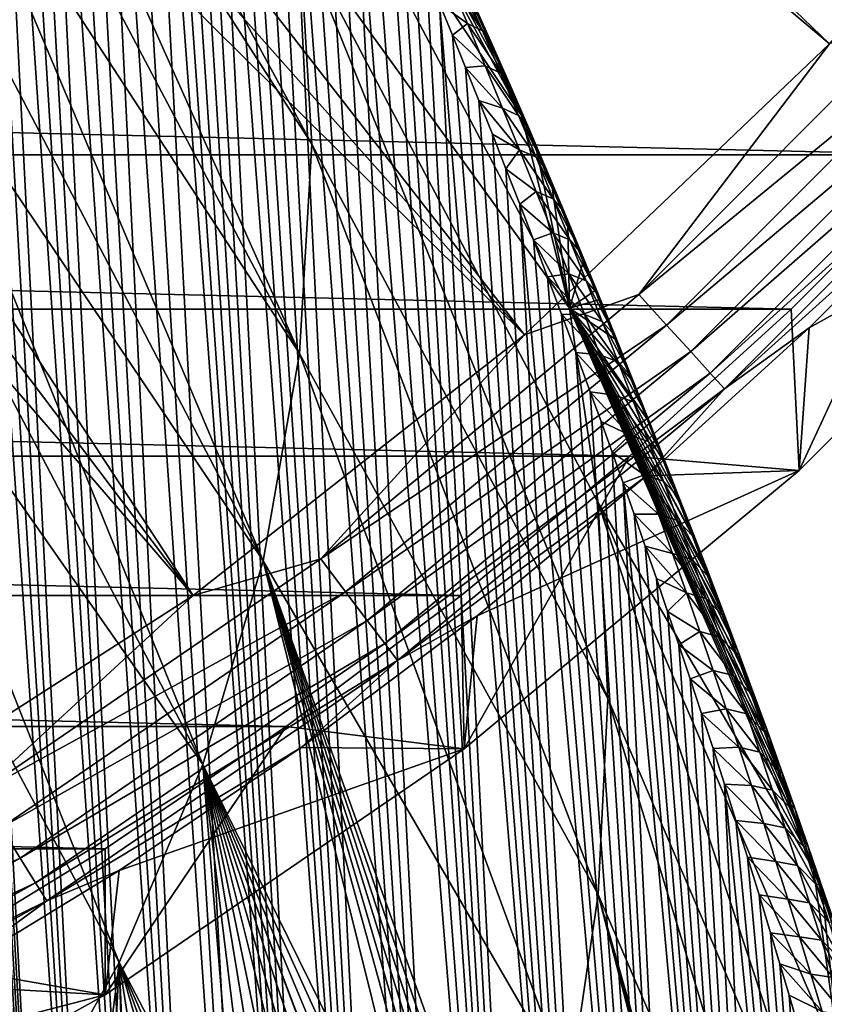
# Model space of a CAD drawing. Header units: metres. Extents: x -109 to 109, y -315 to 32.
# Tile 346 of 384: x 93.02 to 98.57, y -27.7 to -20.91. Entities that reach past the tile are written whole.
import ezdxf

# ---------------------------------------------------------------- set-up
doc = ezdxf.new("R2010")
doc.units = ezdxf.units.M
doc.layers.add('solid_K244242000C74_AAA', color=7, linetype='CONTINUOUS')

msp = doc.modelspace()

# ---------------------------------------------------------------- linework, layer by layer
at = {"layer": 'solid_K244242000C74_AAA'}
for points in [[(98.604385, -21.076456, -78.325066), (88.627914, -11.488209, -73.288864), (87.988174, -12.127951, -73.288864)], [(98.604385, -21.076456, -78.325066), (100.507744, -18.879858, -78.325066), (88.627914, -11.488209, -73.288864)], [(96.500847, -23.082178, -78.325066), (87.988174, -12.127951, -73.288864), (87.314735, -12.73212, -73.288864)], [(96.500847, -23.082178, -78.325066), (98.604385, -21.076456, -78.325066), (87.988174, -12.127951, -73.288864)], [(96.500847, -23.082178, -78.325066), (87.314735, -12.73212, -73.288864), (86.609573, -13.298944, -73.288864)], [(94.216187, -24.878862, -78.325066), (86.609573, -13.298944, -73.288864), (85.874756, -13.826761, -73.288864)], [(94.216187, -24.878862, -78.325066), (96.500847, -23.082178, -78.325066), (86.609573, -13.298944, -73.288864)], [(94.216187, -24.878862, -78.325066), (85.874756, -13.826761, -73.288864), (85.112442, -14.314021, -73.288864)], [(93.325127, -33.22559, 67.405785), (92.117516, -14.036415, 39.695213), (92.058304, -14.001387, 39.905472)], [(93.01638, -32.620876, 67.739128), (93.325127, -33.22559, 67.405785), (92.058304, -14.001387, 39.905472)], [(93.325127, -33.22559, 67.405785), (92.177856, -14.077611, 39.497437), (92.117516, -14.036415, 39.695213)], [(93.325127, -33.22559, 67.405785), (92.239044, -14.124324, 39.312096), (92.177856, -14.077611, 39.497437)], [(93.325127, -33.22559, 67.405785), (92.300804, -14.175973, 39.139107), (92.239044, -14.124324, 39.312096)], [(93.660774, -33.801617, 67.056396), (92.42556, -14.293496, 38.829895), (92.300804, -14.175973, 39.139107)], [(93.325127, -33.22559, 67.405785), (93.660774, -33.801617, 67.056396), (92.300804, -14.175973, 39.139107)], [(91.771072, -26.450243, -78.325066), (94.216187, -24.878862, -78.325066), (85.112442, -14.314021, -73.288864)], [(93.660774, -33.801617, 67.056396), (92.549782, -14.425728, 38.569031), (92.42556, -14.293496, 38.829895)], [(93.660774, -33.801617, 67.056396), (92.673019, -14.569743, 38.350471), (92.549782, -14.425728, 38.569031)], [(94.02282, -34.348446, 66.691376), (92.795914, -14.724871, 38.168354), (92.673019, -14.569743, 38.350471)], [(93.660774, -33.801617, 67.056396), (94.02282, -34.348446, 66.691376), (92.673019, -14.569743, 38.350471)], [(94.02282, -34.348446, 66.691376), (92.919746, -14.891671, 38.01746), (92.795914, -14.724871, 38.168354)], [(94.02282, -34.348446, 66.691376), (93.046471, -15.072104, 37.893501), (92.919746, -14.891671, 38.01746)], [(94.411041, -34.86599, 66.31105), (93.178825, -15.270005, 37.793755), (93.046471, -15.072104, 37.893501)], [(94.02282, -34.348446, 66.691376), (94.411041, -34.86599, 66.31105), (93.046471, -15.072104, 37.893501)], [(94.411041, -34.86599, 66.31105), (93.31913, -15.489713, 37.7188), (93.178825, -15.270005, 37.793755)], [(94.411041, -34.86599, 66.31105), (93.469559, -15.735592, 37.670464), (93.31913, -15.489713, 37.7188)], [(94.825348, -35.35392, 65.915398), (93.632057, -16.011841, 37.651733), (93.469559, -15.735592, 37.670464)], [(94.411041, -34.86599, 66.31105), (94.825348, -35.35392, 65.915398), (93.469559, -15.735592, 37.670464)], [(94.825348, -35.35392, 65.915398), (93.806908, -16.320959, 37.66803), (93.632057, -16.011841, 37.651733)], [(95.265419, -35.811623, 65.504822), (93.898552, -16.487659, 37.690746), (93.806908, -16.320959, 37.66803)], [(94.825348, -35.35392, 65.915398), (95.265419, -35.811623, 65.504822), (93.806908, -16.320959, 37.66803)], [(95.265419, -35.811623, 65.504822), (93.993019, -16.662415, 37.723373), (93.898552, -16.487659, 37.690746)], [(95.265419, -35.811623, 65.504822), (94.090126, -16.8452, 37.766541), (93.993019, -16.662415, 37.723373)], [(95.265419, -35.811623, 65.504822), (94.189651, -17.035988, 37.820904), (94.090126, -16.8452, 37.766541)], [(95.265419, -35.811623, 65.504822), (94.291725, -17.234751, 37.886242), (94.189651, -17.035988, 37.820904)], [(95.731522, -36.238693, 65.078896), (94.396126, -17.441568, 37.963337), (94.291725, -17.234751, 37.886242)], [(95.265419, -35.811623, 65.504822), (95.731522, -36.238693, 65.078896), (94.291725, -17.234751, 37.886242)], [(95.034042, -21.766628, 31.085966), (92.626282, -18.018406, 25.73295), (92.600914, -17.277723, 26.251581)], [(94.950119, -20.323469, 32.096478), (95.034042, -21.766628, 31.085966), (92.600914, -17.277723, 26.251581)], [(95.731522, -36.238693, 65.078896), (94.502861, -17.656355, 38.052158), (94.396126, -17.441568, 37.963337)], [(96.481537, -21.571125, 39.348713), (94.699112, -18.893377, 33.097839), (94.283287, -17.489307, 34.080978)], [(96.379402, -21.335266, 39.179691), (96.481537, -21.571125, 39.348713), (94.283287, -17.489307, 34.080978)], [(96.278328, -21.104137, 39.018078), (96.379402, -21.335266, 39.179691), (94.283287, -17.489307, 34.080978)], [(96.177391, -20.875595, 38.862282), (96.278328, -21.104137, 39.018078), (94.283287, -17.489307, 34.080978)], [(95.731522, -36.238693, 65.078896), (94.611916, -17.879232, 38.153008), (94.502861, -17.656355, 38.052158)], [(95.731522, -36.238693, 65.078896), (94.723213, -18.110397, 38.266514), (94.611916, -17.879232, 38.153008)], [(94.950119, -23.209787, 30.075455), (92.600914, -18.759089, 25.214319), (92.626282, -18.018406, 25.73295)], [(94.950119, -23.209787, 30.075455), (92.626282, -18.018406, 25.73295), (95.034042, -21.766628, 31.085966)], [(95.731522, -36.238693, 65.078896), (94.836784, -18.349712, 38.392433), (94.723213, -18.110397, 38.266514)], [(96.223351, -36.634186, 64.63797), (94.952591, -18.597563, 38.531555), (94.836784, -18.349712, 38.392433)], [(95.731522, -36.238693, 65.078896), (96.223351, -36.634186, 64.63797), (94.836784, -18.349712, 38.392433)], [(96.223351, -36.634186, 64.63797), (95.070618, -18.854013, 38.684086), (94.952591, -18.597563, 38.531555)], [(94.950119, -23.209787, 30.075455), (92.524887, -19.49744, 24.697321), (92.600914, -18.759089, 25.214319)], [(96.223351, -36.634186, 64.63797), (95.190895, -19.119099, 38.850109), (95.070618, -18.854013, 38.684086)], [(96.81205, -22.898851, 38.430237), (94.950119, -20.323469, 32.096478), (94.699112, -18.893377, 33.097839)], [(96.81205, -22.898851, 38.430237), (94.699112, -18.893377, 33.097839), (96.481537, -21.571125, 39.348713)], [(96.223351, -36.634186, 64.63797), (95.313393, -19.393366, 39.030594), (95.190895, -19.119099, 38.850109)], [(96.74115, -36.997284, 64.181648), (95.438133, -19.676596, 39.225231), (95.313393, -19.393366, 39.030594)], [(96.223351, -36.634186, 64.63797), (96.74115, -36.997284, 64.181648), (95.313393, -19.393366, 39.030594)], [(94.699112, -24.639879, 29.074095), (92.398438, -20.231138, 24.183578), (92.524887, -19.49744, 24.697321)], [(94.950119, -23.209787, 30.075455), (94.699112, -24.639879, 29.074095), (92.524887, -19.49744, 24.697321)], [(96.74115, -36.997284, 64.181648), (95.565109, -19.969261, 39.434845), (95.438133, -19.676596, 39.225231)], [(96.74115, -36.997284, 64.181648), (95.651001, -20.169861, 39.583336), (95.565109, -19.969261, 39.434845)], [(96.74115, -36.997284, 64.181648), (95.737885, -20.374638, 39.738491), (95.651001, -20.169861, 39.583336)], [(94.699112, -24.639879, 29.074095), (92.221962, -20.957876, 23.674713), (92.398438, -20.231138, 24.183578)], [(97.075981, -25.589798, 36.546017), (95.034042, -21.766628, 31.085966), (94.950119, -20.323469, 32.096478)], [(97.009895, -24.239988, 37.491165), (97.075981, -25.589798, 36.546017), (94.950119, -20.323469, 32.096478)], [(97.009895, -24.239988, 37.491165), (94.950119, -20.323469, 32.096478), (96.81205, -22.898851, 38.430237)], [(96.74115, -36.997284, 64.181648), (95.82576, -20.583799, 39.900677), (95.737885, -20.374638, 39.738491)], [(96.74115, -36.997284, 64.181648), (95.914619, -20.797607, 40.070328), (95.82576, -20.583799, 39.900677)], [(95.981979, -20.639368, 39.620396), (95.914619, -20.797607, 40.070328), (96.107574, -20.935184, 39.856693)], [(95.981979, -20.639368, 39.620396), (96.211624, -20.985489, 39.535755), (96.082588, -20.689138, 39.299694)], [(95.981979, -20.639368, 39.620396), (96.107574, -20.935184, 39.856693), (96.211624, -20.985489, 39.535755)], [(96.269455, -21.059149, 39.208046), (96.082588, -20.689138, 39.299694), (96.211624, -20.985489, 39.535755)], [(96.134903, -20.757761, 38.969246), (96.082588, -20.689138, 39.299694), (96.269455, -21.059149, 39.208046)], [(52.58112, -20.725933, -83.82), (100.418877, -20.725933, -83.82), (99.405746, -21.840445, -83.82)], [(52.58112, -20.725933, -83.82), (99.405746, -21.840445, -83.82), (53.594254, -21.840445, -83.82)], [(96.134903, -20.757761, 38.969246), (96.269455, -21.059149, 39.208046), (96.177391, -20.875595, 38.862282)], [(97.284836, -37.326797, 63.709835), (96.004456, -21.016127, 40.247574), (95.914619, -20.797607, 40.070328)], [(96.107574, -20.935184, 39.856693), (95.914619, -20.797607, 40.070328), (96.004456, -21.016127, 40.247574)], [(96.74115, -36.997284, 64.181648), (97.284836, -37.326797, 63.709835), (95.914619, -20.797607, 40.070328)], [(97.288956, -22.804394, -78.472404), (99.304398, -20.788952, -78.472404), (98.604385, -21.076456, -78.325066)], [(99.515633, -20.981524, -78.672592), (99.304398, -20.788952, -78.472404), (97.288956, -22.804394, -78.472404)], [(96.269455, -21.059149, 39.208046), (96.278328, -21.104137, 39.018078), (96.177391, -20.875595, 38.862282)], [(94.283287, -26.043947, 28.090956), (91.996025, -21.675364, 23.172321), (92.221962, -20.957876, 23.674713)], [(94.699112, -24.639879, 29.074095), (94.283287, -26.043947, 28.090956), (92.221962, -20.957876, 23.674713)], [(96.107574, -20.935184, 39.856693), (96.004456, -21.016127, 40.247574), (96.230347, -21.228456, 40.097752)], [(96.107574, -20.935184, 39.856693), (96.337624, -21.279001, 39.776455), (96.211624, -20.985489, 39.535755)], [(96.107574, -20.935184, 39.856693), (96.230347, -21.228456, 40.097752), (96.337624, -21.279001, 39.776455)], [(97.284836, -37.326797, 63.709835), (96.095284, -21.239128, 40.432037), (96.004456, -21.016127, 40.247574)], [(96.230347, -21.228456, 40.097752), (96.004456, -21.016127, 40.247574), (96.095284, -21.239128, 40.432037)], [(96.400658, -21.357306, 39.451515), (96.211624, -20.985489, 39.535755), (96.337624, -21.279001, 39.776455)], [(96.269455, -21.059149, 39.208046), (96.211624, -20.985489, 39.535755), (96.400658, -21.357306, 39.451515)], [(97.481522, -23.015635, -78.672592), (99.515633, -20.981524, -78.672592), (97.288956, -22.804394, -78.472404)], [(99.697945, -21.14772, -78.919411), (99.515633, -20.981524, -78.672592), (97.481522, -23.015635, -78.672592)], [(96.269455, -21.059149, 39.208046), (96.379402, -21.335266, 39.179691), (96.278328, -21.104137, 39.018078)], [(96.269455, -21.059149, 39.208046), (96.400658, -21.357306, 39.451515), (96.379402, -21.335266, 39.179691)], [(97.288956, -22.804394, -78.472404), (98.604385, -21.076456, -78.325066), (96.500847, -23.082178, -78.325066)], [(97.64772, -23.197945, -78.919411), (99.697945, -21.14772, -78.919411), (97.481522, -23.015635, -78.672592)], [(99.845772, -21.282484, -79.20536), (99.697945, -21.14772, -78.919411), (97.64772, -23.197945, -78.919411)], [(96.230347, -21.228456, 40.097752), (96.095284, -21.239128, 40.432037), (96.350433, -21.519316, 40.343201)], [(97.284836, -37.326797, 63.709835), (96.187088, -21.466879, 40.624191), (96.095284, -21.239128, 40.432037)], [(96.350433, -21.519316, 40.343201), (96.095284, -21.239128, 40.432037), (96.187088, -21.466879, 40.624191)], [(96.230347, -21.228456, 40.097752), (96.460747, -21.569857, 40.02142), (96.337624, -21.279001, 39.776455)], [(96.230347, -21.228456, 40.097752), (96.350433, -21.519316, 40.343201), (96.460747, -21.569857, 40.02142)], [(96.528717, -21.652472, 39.699245), (96.337624, -21.279001, 39.776455), (96.460747, -21.569857, 40.02142)], [(96.400658, -21.357306, 39.451515), (96.337624, -21.279001, 39.776455), (96.528717, -21.652472, 39.699245)], [(97.782486, -23.345774, -79.20536), (99.845772, -21.282484, -79.20536), (97.64772, -23.197945, -78.919411)], [(99.95462, -21.381712, -79.521729), (99.845772, -21.282484, -79.20536), (97.782486, -23.345774, -79.20536)], [(96.400658, -21.357306, 39.451515), (96.481537, -21.571125, 39.348713), (96.379402, -21.335266, 39.179691)], [(96.400658, -21.357306, 39.451515), (96.528717, -21.652472, 39.699245), (96.481537, -21.571125, 39.348713)], [(97.881714, -23.45462, -79.521729), (99.95462, -21.381712, -79.521729), (97.782486, -23.345774, -79.20536)], [(97.881714, -23.45462, -79.521729), (99.534782, -21.963623, -79.857155), (99.95462, -21.381712, -79.521729)], [(97.284836, -37.326797, 63.709835), (96.279839, -21.699675, 40.824558), (96.187088, -21.466879, 40.624191)], [(96.467949, -21.80789, 40.592728), (96.187088, -21.466879, 40.624191), (96.279839, -21.699675, 40.824558)], [(96.350433, -21.519316, 40.343201), (96.187088, -21.466879, 40.624191), (96.467949, -21.80789, 40.592728)], [(96.350433, -21.519316, 40.343201), (96.581139, -21.858204, 40.27034), (96.460747, -21.569857, 40.02142)], [(96.350433, -21.519316, 40.343201), (96.467949, -21.80789, 40.592728), (96.581139, -21.858204, 40.27034)], [(96.653801, -21.944836, 39.950932), (96.460747, -21.569857, 40.02142), (96.581139, -21.858204, 40.27034)], [(96.528717, -21.652472, 39.699245), (96.460747, -21.569857, 40.02142), (96.653801, -21.944836, 39.950932)], [(96.81205, -22.898851, 38.430237), (96.481537, -21.571125, 39.348713), (96.587639, -21.818586, 39.530659)], [(96.528717, -21.652472, 39.699245), (96.587639, -21.818586, 39.530659), (96.481537, -21.571125, 39.348713)], [(94.283287, -26.043947, 28.090956), (91.721329, -22.381344, 22.677988), (91.996025, -21.675364, 23.172321)], [(97.284836, -37.326797, 63.709835), (96.373543, -21.937531, 41.033165), (96.279839, -21.699675, 40.824558)], [(96.467949, -21.80789, 40.592728), (96.279839, -21.699675, 40.824558), (96.373543, -21.937531, 41.033165)], [(96.528717, -21.652472, 39.699245), (96.653801, -21.944836, 39.950932), (96.587639, -21.818586, 39.530659)], [(97.009895, -26.939579, 35.600891), (94.950119, -23.209787, 30.075455), (95.034042, -21.766628, 31.085966)], [(97.009895, -26.939579, 35.600891), (95.034042, -21.766628, 31.085966), (97.075981, -25.589798, 36.546017)], [(53.594254, -21.840445, -83.82), (99.405746, -21.840445, -83.82), (98.340302, -22.90588, -83.82)], [(53.594254, -21.840445, -83.82), (98.340302, -22.90588, -83.82), (54.659698, -22.90588, -83.82)], [(96.467949, -21.80789, 40.592728), (96.373543, -21.937531, 41.033165), (96.583015, -22.094303, 40.846008)], [(96.467949, -21.80789, 40.592728), (96.698929, -22.144197, 40.522923), (96.581139, -21.858204, 40.27034)], [(96.467949, -21.80789, 40.592728), (96.583015, -22.094303, 40.846008), (96.698929, -22.144197, 40.522923)], [(96.81205, -22.898851, 38.430237), (96.587639, -21.818586, 39.530659), (96.693001, -22.066732, 39.717995)], [(96.653801, -21.944836, 39.950932), (96.693001, -22.066732, 39.717995), (96.587639, -21.818586, 39.530659)], [(98.395058, -24.017836, -83.669998), (98.340302, -22.90588, -83.82), (99.405746, -21.840445, -83.82)], [(100.517731, -21.895176, -83.669998), (98.395058, -24.017836, -83.669998), (99.405746, -21.840445, -83.82)], [(96.776054, -22.234577, 40.20628), (96.581139, -21.858204, 40.27034), (96.698929, -22.144197, 40.522923)], [(96.653801, -21.944836, 39.950932), (96.581139, -21.858204, 40.27034), (96.776054, -22.234577, 40.20628)], [(98.463623, -23.034786, -79.857155), (98.395058, -24.017836, -83.669998), (100.517731, -21.895176, -83.669998)], [(99.534782, -21.963623, -79.857155), (98.463623, -23.034786, -79.857155), (100.517731, -21.895176, -83.669998)], [(97.284836, -37.326797, 63.709835), (96.468208, -22.180235, 41.24966), (96.373543, -21.937531, 41.033165)], [(96.583015, -22.094303, 40.846008), (96.373543, -21.937531, 41.033165), (96.468208, -22.180235, 41.24966)], [(96.653801, -21.944836, 39.950932), (96.799416, -22.319946, 39.913723), (96.693001, -22.066732, 39.717995)], [(96.653801, -21.944836, 39.950932), (96.776054, -22.234577, 40.20628), (96.799416, -22.319946, 39.913723)], [(97.881714, -23.45462, -79.521729), (98.463623, -23.034786, -79.857155), (99.534782, -21.963623, -79.857155)], [(96.583015, -22.094303, 40.846008), (96.468208, -22.180235, 41.24966), (96.695747, -22.378668, 41.102753)], [(96.583015, -22.094303, 40.846008), (96.814255, -22.42798, 40.77887), (96.698929, -22.144197, 40.522923)], [(96.583015, -22.094303, 40.846008), (96.695747, -22.378668, 41.102753), (96.814255, -22.42798, 40.77887)], [(96.81205, -22.898851, 38.430237), (96.693001, -22.066732, 39.717995), (96.799416, -22.319946, 39.913723)], [(97.854355, -37.621552, 63.222614), (96.563812, -22.428114, 41.474636), (96.468208, -22.180235, 41.24966)], [(96.695747, -22.378668, 41.102753), (96.468208, -22.180235, 41.24966), (96.563812, -22.428114, 41.474636)], [(97.284836, -37.326797, 63.709835), (97.854355, -37.621552, 63.222614), (96.468208, -22.180235, 41.24966)], [(96.895638, -22.521877, 40.464989), (96.698929, -22.144197, 40.522923), (96.814255, -22.42798, 40.77887)], [(96.776054, -22.234577, 40.20628), (96.698929, -22.144197, 40.522923), (96.895638, -22.521877, 40.464989)], [(96.776054, -22.234577, 40.20628), (96.906792, -22.578196, 40.117535), (96.799416, -22.319946, 39.913723)], [(96.776054, -22.234577, 40.20628), (96.895638, -22.521877, 40.464989), (96.906792, -22.578196, 40.117535)], [(96.81205, -22.898851, 38.430237), (96.799416, -22.319946, 39.913723), (96.906792, -22.578196, 40.117535)], [(93.706413, -27.409283, 27.134937), (91.398743, -23.073599, 22.193266), (91.721329, -22.381344, 22.677988)], [(94.283287, -26.043947, 28.090956), (93.706413, -27.409283, 27.134937), (91.721329, -22.381344, 22.677988)], [(96.695747, -22.378668, 41.102753), (96.563812, -22.428114, 41.474636), (96.806229, -22.661077, 41.362751)], [(96.695747, -22.378668, 41.102753), (96.927208, -22.709665, 41.037971), (96.814255, -22.42798, 40.77887)], [(96.695747, -22.378668, 41.102753), (96.806229, -22.661077, 41.362751), (96.927208, -22.709665, 41.037971)], [(97.854355, -37.621552, 63.222614), (96.660309, -22.681501, 41.708691), (96.563812, -22.428114, 41.474636)], [(96.806229, -22.661077, 41.362751), (96.563812, -22.428114, 41.474636), (96.660309, -22.681501, 41.708691)], [(97.012672, -22.806879, 40.726841), (96.814255, -22.42798, 40.77887), (96.927208, -22.709665, 41.037971)], [(96.895638, -22.521877, 40.464989), (96.814255, -22.42798, 40.77887), (97.012672, -22.806879, 40.726841)], [(96.895638, -22.521877, 40.464989), (96.988586, -22.77676, 40.277229), (96.906792, -22.578196, 40.117535)], [(96.895638, -22.521877, 40.464989), (97.012672, -22.806879, 40.726841), (96.988586, -22.77676, 40.277229)], [(96.81205, -22.898851, 38.430237), (96.906792, -22.578196, 40.117535), (96.988586, -22.77676, 40.277229)], [(96.806229, -22.661077, 41.362751), (96.660309, -22.681501, 41.708691), (96.914536, -22.94162, 41.625801)], [(96.806229, -22.661077, 41.362751), (97.03788, -22.989359, 41.300037), (96.927208, -22.709665, 41.037971)], [(96.806229, -22.661077, 41.362751), (96.914536, -22.94162, 41.625801), (97.03788, -22.989359, 41.300037)], [(97.854355, -37.621552, 63.222614), (96.757698, -22.940331, 41.95171), (96.660309, -22.681501, 41.708691)], [(96.914536, -22.94162, 41.625801), (96.660309, -22.681501, 41.708691), (96.757698, -22.940331, 41.95171)], [(97.127251, -23.089703, 40.991642), (96.927208, -22.709665, 41.037971), (97.03788, -22.989359, 41.300037)], [(97.012672, -22.806879, 40.726841), (96.927208, -22.709665, 41.037971), (97.127251, -23.089703, 40.991642)], [(95.096146, -24.625277, -78.472404), (97.288956, -22.804394, -78.472404), (96.500847, -23.082178, -78.325066)], [(97.481522, -23.015635, -78.672592), (97.288956, -22.804394, -78.472404), (95.096146, -24.625277, -78.472404)], [(96.81205, -22.898851, 38.430237), (96.988586, -22.77676, 40.277229), (97.015167, -22.841648, 40.329987)], [(97.10791, -23.062515, 40.541622), (97.015167, -22.841648, 40.329987), (96.988586, -22.77676, 40.277229)], [(97.012672, -22.806879, 40.726841), (97.10791, -23.062515, 40.541622), (96.988586, -22.77676, 40.277229)], [(96.81205, -22.898851, 38.430237), (97.015167, -22.841648, 40.329987), (97.12458, -23.110466, 40.551643)], [(97.012672, -22.806879, 40.726841), (97.127251, -23.089703, 40.991642), (97.10791, -23.062515, 40.541622)], [(97.10791, -23.062515, 40.541622), (97.12458, -23.110466, 40.551643), (97.015167, -22.841648, 40.329987)], [(54.659698, -22.90588, -83.82), (98.340302, -22.90588, -83.82), (97.225891, -23.918919, -83.82)], [(54.659698, -22.90588, -83.82), (97.225891, -23.918919, -83.82), (55.774109, -23.918919, -83.82)], [(97.854355, -37.621552, 63.222614), (96.85601, -23.204447, 42.203419), (96.757698, -22.940331, 41.95171)], [(97.020744, -23.220387, 41.891708), (96.757698, -22.940331, 41.95171), (96.85601, -23.204447, 42.203419)], [(96.914536, -22.94162, 41.625801), (96.757698, -22.940331, 41.95171), (97.020744, -23.220387, 41.891708)], [(96.81205, -22.898851, 38.430237), (98.417923, -26.543982, 43.742809), (98.494827, -26.765852, 43.969166)], [(97.009895, -24.239988, 37.491165), (96.81205, -22.898851, 38.430237), (98.494827, -26.765852, 43.969166)], [(96.81205, -22.898851, 38.430237), (98.341187, -26.324909, 43.5215), (98.417923, -26.543982, 43.742809)], [(96.81205, -22.898851, 38.430237), (98.264603, -26.108528, 43.304996), (98.341187, -26.324909, 43.5215)], [(96.81205, -22.898851, 38.430237), (98.176666, -25.862783, 43.061554), (98.264603, -26.108528, 43.304996)], [(96.81205, -22.898851, 38.430237), (98.08902, -25.620565, 42.824413), (98.176666, -25.862783, 43.061554)], [(96.81205, -22.898851, 38.430237), (98.001785, -25.382021, 42.593941), (98.08902, -25.620565, 42.824413)], [(96.81205, -22.898851, 38.430237), (97.914948, -25.147017, 42.369816), (98.001785, -25.382021, 42.593941)], [(96.81205, -22.898851, 38.430237), (97.828491, -24.915421, 42.151718), (97.914948, -25.147017, 42.369816)], [(96.81205, -22.898851, 38.430237), (97.742393, -24.687101, 41.939323), (97.828491, -24.915421, 42.151718)], [(96.81205, -22.898851, 38.430237), (97.656624, -24.461927, 41.732319), (97.742393, -24.687101, 41.939323)], [(96.81205, -22.898851, 38.430237), (97.571297, -24.240023, 41.53109), (97.656624, -24.461927, 41.732319)], [(96.81205, -22.898851, 38.430237), (97.458336, -23.949314, 41.271961), (97.571297, -24.240023, 41.53109)], [(96.81205, -22.898851, 38.430237), (97.346252, -23.664297, 41.022743), (97.458336, -23.949314, 41.271961)], [(96.81205, -22.898851, 38.430237), (97.235008, -23.384741, 40.782795), (97.346252, -23.664297, 41.022743)], [(96.81205, -22.898851, 38.430237), (97.12458, -23.110466, 40.551643), (97.235008, -23.384741, 40.782795)], [(98.395058, -24.017836, -83.669998), (97.225891, -23.918919, -83.82), (98.340302, -22.90588, -83.82)], [(96.914536, -22.94162, 41.625801), (97.146362, -23.267159, 41.56488), (97.03788, -22.989359, 41.300037)], [(96.914536, -22.94162, 41.625801), (97.020744, -23.220387, 41.891708), (97.146362, -23.267159, 41.56488)], [(97.239479, -23.37047, 41.259212), (97.03788, -22.989359, 41.300037), (97.146362, -23.267159, 41.56488)], [(97.127251, -23.089703, 40.991642), (97.03788, -22.989359, 41.300037), (97.239479, -23.37047, 41.259212)], [(93.706413, -27.409283, 27.134937), (92.973717, -28.723515, 26.214703), (91.398743, -23.073599, 22.193266)], [(95.268402, -24.853384, -78.672592), (97.481522, -23.015635, -78.672592), (95.096146, -24.625277, -78.472404)], [(97.64772, -23.197945, -78.919411), (97.481522, -23.015635, -78.672592), (95.268402, -24.853384, -78.672592)], [(97.10791, -23.062515, 40.541622), (97.224457, -23.345446, 40.808197), (97.12458, -23.110466, 40.551643)], [(97.127251, -23.089703, 40.991642), (97.224457, -23.345446, 40.808197), (97.10791, -23.062515, 40.541622)], [(98.463623, -23.034786, -79.857155), (97.342705, -24.053766, -79.857155), (98.395058, -24.017836, -83.669998)], [(97.881714, -23.45462, -79.521729), (97.342705, -24.053766, -79.857155), (98.463623, -23.034786, -79.857155)], [(95.096146, -24.625277, -78.472404), (96.500847, -23.082178, -78.325066), (94.216187, -24.878862, -78.325066)], [(97.224457, -23.345446, 40.808197), (97.235008, -23.384741, 40.782795), (97.12458, -23.110466, 40.551643)], [(97.127251, -23.089703, 40.991642), (97.239479, -23.37047, 41.259212), (97.224457, -23.345446, 40.808197)], [(96.812065, -28.280691, 34.661835), (94.699112, -24.639879, 29.074095), (94.950119, -23.209787, 30.075455)], [(97.009895, -26.939579, 35.600891), (96.812065, -28.280691, 34.661835), (94.950119, -23.209787, 30.075455)], [(95.417068, -25.050251, -78.919411), (97.64772, -23.197945, -78.919411), (95.268402, -24.853384, -78.672592)], [(97.782486, -23.345774, -79.20536), (97.64772, -23.197945, -78.919411), (95.417068, -25.050251, -78.919411)], [(97.854355, -37.621552, 63.222614), (96.955177, -23.474222, 42.464531), (96.85601, -23.204447, 42.203419)], [(97.124939, -23.497459, 42.160278), (96.85601, -23.204447, 42.203419), (96.955177, -23.474222, 42.464531)], [(97.020744, -23.220387, 41.891708), (96.85601, -23.204447, 42.203419), (97.124939, -23.497459, 42.160278)], [(97.020744, -23.220387, 41.891708), (97.252724, -23.543167, 41.832317), (97.146362, -23.267159, 41.56488)], [(97.020744, -23.220387, 41.891708), (97.124939, -23.497459, 42.160278), (97.252724, -23.543167, 41.832317)], [(97.349449, -23.649298, 41.529366), (97.146362, -23.267159, 41.56488), (97.252724, -23.543167, 41.832317)], [(97.239479, -23.37047, 41.259212), (97.146362, -23.267159, 41.56488), (97.349449, -23.649298, 41.529366)], [(95.537621, -25.209885, -79.20536), (97.782486, -23.345774, -79.20536), (95.417068, -25.050251, -78.919411)], [(97.881714, -23.45462, -79.521729), (97.782486, -23.345774, -79.20536), (95.537621, -25.209885, -79.20536)], [(97.224457, -23.345446, 40.808197), (97.338577, -23.626238, 41.077415), (97.235008, -23.384741, 40.782795)], [(97.239479, -23.37047, 41.259212), (97.338577, -23.626238, 41.077415), (97.224457, -23.345446, 40.808197)], [(97.338577, -23.626238, 41.077415), (97.346252, -23.664297, 41.022743), (97.235008, -23.384741, 40.782795)], [(97.239479, -23.37047, 41.259212), (97.349449, -23.649298, 41.529366), (97.338577, -23.626238, 41.077415)], [(95.626381, -25.327423, -79.521729), (97.881714, -23.45462, -79.521729), (95.537621, -25.209885, -79.20536)], [(95.626381, -25.327423, -79.521729), (97.342705, -24.053766, -79.857155), (97.881714, -23.45462, -79.521729)], [(97.854355, -37.621552, 63.222614), (97.030067, -23.680496, 42.666954), (96.955177, -23.474222, 42.464531)], [(97.227165, -23.772905, 42.431377), (96.955177, -23.474222, 42.464531), (97.030067, -23.680496, 42.666954)], [(97.124939, -23.497459, 42.160278), (96.955177, -23.474222, 42.464531), (97.227165, -23.772905, 42.431377)], [(97.124939, -23.497459, 42.160278), (97.357048, -23.817465, 42.102207), (97.252724, -23.543167, 41.832317)], [(97.124939, -23.497459, 42.160278), (97.227165, -23.772905, 42.431377), (97.357048, -23.817465, 42.102207)], [(97.457245, -23.926285, 41.801956), (97.252724, -23.543167, 41.832317), (97.357048, -23.817465, 42.102207)], [(97.349449, -23.649298, 41.529366), (97.252724, -23.543167, 41.832317), (97.457245, -23.926285, 41.801956)], [(97.854355, -37.621552, 63.222614), (97.105392, -23.890173, 42.875065), (97.030067, -23.680496, 42.666954)], [(97.227165, -23.772905, 42.431377), (97.030067, -23.680496, 42.666954), (97.105392, -23.890173, 42.875065)], [(97.338577, -23.626238, 41.077415), (97.458336, -23.949314, 41.271961), (97.346252, -23.664297, 41.022743)], [(97.338577, -23.626238, 41.077415), (97.450371, -23.905025, 41.349102), (97.458336, -23.949314, 41.271961)], [(97.349449, -23.649298, 41.529366), (97.450371, -23.905025, 41.349102), (97.338577, -23.626238, 41.077415)], [(97.349449, -23.649298, 41.529366), (97.457245, -23.926285, 41.801956), (97.450371, -23.905025, 41.349102)], [(97.227165, -23.772905, 42.431377), (97.105392, -23.890173, 42.875065), (97.327484, -24.046789, 42.704876)], [(97.227165, -23.772905, 42.431377), (97.459381, -24.090122, 42.374424), (97.357048, -23.817465, 42.102207)], [(97.227165, -23.772905, 42.431377), (97.327484, -24.046789, 42.704876), (97.459381, -24.090122, 42.374424)], [(97.562927, -24.201513, 42.076859), (97.357048, -23.817465, 42.102207), (97.459381, -24.090122, 42.374424)], [(97.457245, -23.926285, 41.801956), (97.357048, -23.817465, 42.102207), (97.562927, -24.201513, 42.076859)], [(97.854355, -37.621552, 63.222614), (97.181206, -24.103014, 43.088425), (97.105392, -23.890173, 42.875065)], [(97.327484, -24.046789, 42.704876), (97.105392, -23.890173, 42.875065), (97.181206, -24.103014, 43.088425)], [(55.774109, -23.918919, -83.82), (97.225891, -23.918919, -83.82), (96.064461, -24.877913, -83.82)], [(55.774109, -23.918919, -83.82), (96.064461, -24.877913, -83.82), (56.935543, -24.877913, -83.82)], [(96.085686, -25.935514, -83.669998), (96.064461, -24.877913, -83.82), (97.225891, -23.918919, -83.82)], [(98.395058, -24.017836, -83.669998), (96.085686, -25.935514, -83.669998), (97.225891, -23.918919, -83.82)], [(97.450371, -23.905025, 41.349102), (97.571297, -24.240023, 41.53109), (97.458336, -23.949314, 41.271961)], [(97.450371, -23.905025, 41.349102), (97.559921, -24.181911, 41.623119), (97.571297, -24.240023, 41.53109)], [(97.457245, -23.926285, 41.801956), (97.559921, -24.181911, 41.623119), (97.450371, -23.905025, 41.349102)], [(97.457245, -23.926285, 41.801956), (97.562927, -24.201513, 42.076859), (97.559921, -24.181911, 41.623119)], [(96.174576, -25.018255, -79.857155), (96.085686, -25.935514, -83.669998), (98.395058, -24.017836, -83.669998)], [(97.342705, -24.053766, -79.857155), (96.174576, -25.018255, -79.857155), (98.395058, -24.017836, -83.669998)], [(95.626381, -25.327423, -79.521729), (96.174576, -25.018255, -79.857155), (97.342705, -24.053766, -79.857155)], [(97.327484, -24.046789, 42.704876), (97.181206, -24.103014, 43.088425), (97.425934, -24.319172, 42.98064)], [(97.327484, -24.046789, 42.704876), (97.559792, -24.361214, 42.648846), (97.459381, -24.090122, 42.374424)], [(97.327484, -24.046789, 42.704876), (97.425934, -24.319172, 42.98064), (97.559792, -24.361214, 42.648846)], [(97.666557, -24.475063, 42.353958), (97.459381, -24.090122, 42.374424), (97.559792, -24.361214, 42.648846)], [(97.562927, -24.201513, 42.076859), (97.459381, -24.090122, 42.374424), (97.666557, -24.475063, 42.353958)], [(98.449921, -37.879993, 62.7192), (97.257469, -24.319176, 43.307327), (97.181206, -24.103014, 43.088425)], [(97.425934, -24.319172, 42.98064), (97.181206, -24.103014, 43.088425), (97.257469, -24.319176, 43.307327)], [(97.854355, -37.621552, 63.222614), (98.449921, -37.879993, 62.7192), (97.181206, -24.103014, 43.088425)], [(97.559921, -24.181911, 41.623119), (97.656624, -24.461927, 41.732319), (97.571297, -24.240023, 41.53109)], [(97.559921, -24.181911, 41.623119), (97.667297, -24.456982, 41.899361), (97.656624, -24.461927, 41.732319)], [(97.562927, -24.201513, 42.076859), (97.667297, -24.456982, 41.899361), (97.559921, -24.181911, 41.623119)], [(97.562927, -24.201513, 42.076859), (97.666557, -24.475063, 42.353958), (97.667297, -24.456982, 41.899361)], [(97.009895, -24.239988, 37.491165), (98.681633, -28.118128, 43.039036), (98.743149, -29.472313, 42.090824)], [(97.009895, -24.239988, 37.491165), (98.743149, -29.472313, 42.090824), (97.075981, -25.589798, 36.546017)], [(97.009895, -24.239988, 37.491165), (98.494827, -26.765852, 43.969166), (98.681633, -28.118128, 43.039036)], [(97.425934, -24.319172, 42.98064), (97.257469, -24.319176, 43.307327), (97.522583, -24.59012, 43.258549)], [(98.449921, -37.879993, 62.7192), (97.334129, -24.538834, 43.532124), (97.257469, -24.319176, 43.307327)], [(97.522583, -24.59012, 43.258549), (97.257469, -24.319176, 43.307327), (97.334129, -24.538834, 43.532124)], [(97.425934, -24.319172, 42.98064), (97.658318, -24.630804, 42.925358), (97.559792, -24.361214, 42.648846)], [(97.425934, -24.319172, 42.98064), (97.522583, -24.59012, 43.258549), (97.658318, -24.630804, 42.925358)], [(97.768204, -24.747017, 42.633129), (97.559792, -24.361214, 42.648846), (97.658318, -24.630804, 42.925358)], [(97.666557, -24.475063, 42.353958), (97.559792, -24.361214, 42.648846), (97.768204, -24.747017, 42.633129)], [(97.667297, -24.456982, 41.899361), (97.742393, -24.687101, 41.939323), (97.656624, -24.461927, 41.732319)], [(97.666557, -24.475063, 42.353958), (97.772568, -24.730328, 42.177704), (97.667297, -24.456982, 41.899361)], [(97.666557, -24.475063, 42.353958), (97.768204, -24.747017, 42.633129), (97.772568, -24.730328, 42.177704)], [(97.667297, -24.456982, 41.899361), (97.772568, -24.730328, 42.177704), (97.742393, -24.687101, 41.939323)], [(98.449921, -37.879993, 62.7192), (97.411148, -24.762165, 43.763157), (97.334129, -24.538834, 43.532124)], [(97.617455, -24.859686, 43.53849), (97.334129, -24.538834, 43.532124), (97.411148, -24.762165, 43.763157)], [(97.522583, -24.59012, 43.258549), (97.334129, -24.538834, 43.532124), (97.617455, -24.859686, 43.53849)], [(92.744682, -26.236067, -78.472404), (95.096146, -24.625277, -78.472404), (94.216187, -24.878862, -78.325066)], [(95.268402, -24.853384, -78.672592), (95.096146, -24.625277, -78.472404), (92.744682, -26.236067, -78.472404)], [(97.522583, -24.59012, 43.258549), (97.755028, -24.898962, 43.203842), (97.658318, -24.630804, 42.925358)], [(97.522583, -24.59012, 43.258549), (97.617455, -24.859686, 43.53849), (97.755028, -24.898962, 43.203842)], [(97.867928, -25.017448, 42.914268), (97.658318, -24.630804, 42.925358), (97.755028, -24.898962, 43.203842)], [(97.768204, -24.747017, 42.633129), (97.658318, -24.630804, 42.925358), (97.867928, -25.017448, 42.914268)], [(95.827515, -29.180307, 32.010582), (94.283287, -26.043947, 28.090956), (94.699112, -24.639879, 29.074095)], [(95.973282, -29.256105, 32.378731), (95.827515, -29.180307, 32.010582), (94.699112, -24.639879, 29.074095)], [(96.071907, -29.312859, 32.632549), (95.973282, -29.256105, 32.378731), (94.699112, -24.639879, 29.074095)], [(96.171715, -29.375082, 32.893383), (96.071907, -29.312859, 32.632549), (94.699112, -24.639879, 29.074095)], [(96.272743, -29.443115, 33.161449), (96.171715, -29.375082, 32.893383), (94.699112, -24.639879, 29.074095)], [(96.376625, -29.517744, 33.441292), (96.272743, -29.443115, 33.161449), (94.699112, -24.639879, 29.074095)], [(96.481621, -29.598019, 33.7285), (96.376625, -29.517744, 33.441292), (94.699112, -24.639879, 29.074095)], [(96.812065, -28.280691, 34.661835), (96.481621, -29.598019, 33.7285), (94.699112, -24.639879, 29.074095)], [(97.772568, -24.730328, 42.177704), (97.828491, -24.915421, 42.151718), (97.742393, -24.687101, 41.939323)], [(98.449921, -37.879993, 62.7192), (97.488503, -24.98926, 44.000591), (97.411148, -24.762165, 43.763157)], [(97.617455, -24.859686, 43.53849), (97.411148, -24.762165, 43.763157), (97.488503, -24.98926, 44.000591)], [(97.768204, -24.747017, 42.633129), (97.875793, -25.002033, 42.458042), (97.772568, -24.730328, 42.177704)], [(97.768204, -24.747017, 42.633129), (97.867928, -25.017448, 42.914268), (97.875793, -25.002033, 42.458042)], [(97.772568, -24.730328, 42.177704), (97.875793, -25.002033, 42.458042), (97.828491, -24.915421, 42.151718)], [(56.935543, -24.877913, -83.82), (96.064461, -24.877913, -83.82), (94.858315, -25.780809, -83.82)], [(56.935543, -24.877913, -83.82), (94.858315, -25.780809, -83.82), (58.141685, -25.780809, -83.82)], [(92.744682, -26.236067, -78.472404), (94.216187, -24.878862, -78.325066), (91.771072, -26.450243, -78.325066)], [(92.895164, -26.479095, -78.672592), (95.268402, -24.853384, -78.672592), (92.744682, -26.236067, -78.472404)], [(95.417068, -25.050251, -78.919411), (95.268402, -24.853384, -78.672592), (92.895164, -26.479095, -78.672592)], [(96.085686, -25.935514, -83.669998), (94.858315, -25.780809, -83.82), (96.064461, -24.877913, -83.82)], [(97.617455, -24.859686, 43.53849), (97.488503, -24.98926, 44.000591), (97.710602, -25.127914, 43.820377)], [(97.617455, -24.859686, 43.53849), (97.849953, -25.165737, 43.484222), (97.755028, -24.898962, 43.203842)], [(97.617455, -24.859686, 43.53849), (97.710602, -25.127914, 43.820377), (97.849953, -25.165737, 43.484222)], [(97.965767, -25.286419, 43.197281), (97.755028, -24.898962, 43.203842), (97.849953, -25.165737, 43.484222)], [(97.867928, -25.017448, 42.914268), (97.755028, -24.898962, 43.203842), (97.965767, -25.286419, 43.197281)], [(97.875793, -25.002033, 42.458042), (97.914948, -25.147017, 42.369816), (97.828491, -24.915421, 42.151718)], [(96.174576, -25.018255, -79.857155), (94.961876, -25.926071, -79.857155), (96.085686, -25.935514, -83.669998)], [(95.626381, -25.327423, -79.521729), (94.961876, -25.926071, -79.857155), (96.174576, -25.018255, -79.857155)], [(98.449921, -37.879993, 62.7192), (97.566277, -25.219818, 44.243832), (97.488503, -24.98926, 44.000591)], [(97.710602, -25.127914, 43.820377), (97.488503, -24.98926, 44.000591), (97.566277, -25.219818, 44.243832)], [(97.867928, -25.017448, 42.914268), (97.977043, -25.272181, 42.740265), (97.875793, -25.002033, 42.458042)], [(97.867928, -25.017448, 42.914268), (97.965767, -25.286419, 43.197281), (97.977043, -25.272181, 42.740265)], [(97.875793, -25.002033, 42.458042), (97.977043, -25.272181, 42.740265), (97.914948, -25.147017, 42.369816)], [(93.025032, -26.688839, -78.919411), (95.417068, -25.050251, -78.919411), (92.895164, -26.479095, -78.672592)], [(95.537621, -25.209885, -79.20536), (95.417068, -25.050251, -78.919411), (93.025032, -26.688839, -78.919411)], [(97.710602, -25.127914, 43.820377), (97.566277, -25.219818, 44.243832), (97.802048, -25.394854, 44.10413)], [(97.710602, -25.127914, 43.820377), (97.94313, -25.431181, 43.766407), (97.849953, -25.165737, 43.484222)], [(97.710602, -25.127914, 43.820377), (97.802048, -25.394854, 44.10413), (97.94313, -25.431181, 43.766407)], [(98.061768, -25.553984, 43.48209), (97.849953, -25.165737, 43.484222), (97.94313, -25.431181, 43.766407)], [(97.965767, -25.286419, 43.197281), (97.849953, -25.165737, 43.484222), (98.061768, -25.553984, 43.48209)], [(97.977043, -25.272181, 42.740265), (98.001785, -25.382021, 42.593941), (97.914948, -25.147017, 42.369816)], [(93.130333, -26.858913, -79.20536), (95.537621, -25.209885, -79.20536), (93.025032, -26.688839, -78.919411)], [(95.626381, -25.327423, -79.521729), (95.537621, -25.209885, -79.20536), (93.130333, -26.858913, -79.20536)], [(98.449921, -37.879993, 62.7192), (97.644417, -25.453968, 44.493137), (97.566277, -25.219818, 44.243832)], [(97.802048, -25.394854, 44.10413), (97.566277, -25.219818, 44.243832), (97.644417, -25.453968, 44.493137)], [(97.965767, -25.286419, 43.197281), (98.076363, -25.540831, 43.024296), (97.977043, -25.272181, 42.740265)], [(97.965767, -25.286419, 43.197281), (98.061768, -25.553984, 43.48209), (98.076363, -25.540831, 43.024296)], [(97.977043, -25.272181, 42.740265), (98.08902, -25.620565, 42.824413), (98.001785, -25.382021, 42.593941)], [(97.977043, -25.272181, 42.740265), (98.076363, -25.540831, 43.024296), (98.08902, -25.620565, 42.824413)], [(93.20787, -26.98414, -79.521729), (95.626381, -25.327423, -79.521729), (93.130333, -26.858913, -79.20536)], [(93.20787, -26.98414, -79.521729), (94.961876, -25.926071, -79.857155), (95.626381, -25.327423, -79.521729)], [(97.802048, -25.394854, 44.10413), (97.644417, -25.453968, 44.493137), (97.89183, -25.660549, 44.389656)], [(97.802048, -25.394854, 44.10413), (98.034599, -25.695343, 44.050323), (97.94313, -25.431181, 43.766407)], [(97.802048, -25.394854, 44.10413), (97.89183, -25.660549, 44.389656), (98.034599, -25.695343, 44.050323)], [(98.155968, -25.820198, 43.76862), (97.94313, -25.431181, 43.766407), (98.034599, -25.695343, 44.050323)], [(98.061768, -25.553984, 43.48209), (97.94313, -25.431181, 43.766407), (98.155968, -25.820198, 43.76862)], [(98.449921, -37.879993, 62.7192), (97.722862, -25.691904, 44.748913), (97.644417, -25.453968, 44.493137)], [(97.89183, -25.660549, 44.389656), (97.644417, -25.453968, 44.493137), (97.722862, -25.691904, 44.748913)], [(98.061768, -25.553984, 43.48209), (98.17379, -25.808044, 43.310059), (98.076363, -25.540831, 43.024296)], [(98.061768, -25.553984, 43.48209), (98.155968, -25.820198, 43.76862), (98.17379, -25.808044, 43.310059)], [(98.076363, -25.540831, 43.024296), (98.176666, -25.862783, 43.061554), (98.08902, -25.620565, 42.824413)], [(98.076363, -25.540831, 43.024296), (98.17379, -25.808044, 43.310059), (98.176666, -25.862783, 43.061554)], [(98.681633, -30.826475, 41.142632), (97.009895, -26.939579, 35.600891), (97.075981, -25.589798, 36.546017)], [(98.681633, -30.826475, 41.142632), (97.075981, -25.589798, 36.546017), (98.743149, -29.472313, 42.090824)], [(97.89183, -25.660549, 44.389656), (97.722862, -25.691904, 44.748913), (97.97998, -25.925045, 44.676872)], [(98.449921, -37.879993, 62.7192), (97.801544, -25.933828, 45.011562), (97.722862, -25.691904, 44.748913)], [(97.97998, -25.925045, 44.676872), (97.722862, -25.691904, 44.748913), (97.801544, -25.933828, 45.011562)], [(97.89183, -25.660549, 44.389656), (98.12439, -25.958271, 44.335888), (98.034599, -25.695343, 44.050323)], [(97.89183, -25.660549, 44.389656), (97.97998, -25.925045, 44.676872), (98.12439, -25.958271, 44.335888)], [(98.248405, -26.085115, 44.056786), (98.034599, -25.695343, 44.050323), (98.12439, -25.958271, 44.335888)], [(98.155968, -25.820198, 43.76862), (98.034599, -25.695343, 44.050323), (98.248405, -26.085115, 44.056786)], [(58.141685, -25.780809, -83.82), (94.858315, -25.780809, -83.82), (93.611084, -26.624954, -83.82)], [(58.141685, -25.780809, -83.82), (93.611084, -26.624954, -83.82), (59.388916, -26.624954, -83.82)], [(93.609093, -27.632029, -83.669998), (93.611084, -26.624954, -83.82), (94.858315, -25.780809, -83.82)], [(96.085686, -25.935514, -83.669998), (93.609093, -27.632029, -83.669998), (94.858315, -25.780809, -83.82)], [(98.155968, -25.820198, 43.76862), (98.269371, -26.073879, 43.597477), (98.17379, -25.808044, 43.310059)], [(98.155968, -25.820198, 43.76862), (98.248405, -26.085115, 44.056786), (98.269371, -26.073879, 43.597477)], [(98.17379, -25.808044, 43.310059), (98.264603, -26.108528, 43.304996), (98.176666, -25.862783, 43.061554)], [(98.17379, -25.808044, 43.310059), (98.269371, -26.073879, 43.597477), (98.264603, -26.108528, 43.304996)], [(93.20787, -26.98414, -79.521729), (93.707352, -26.775158, -79.857155), (94.961876, -25.926071, -79.857155)], [(94.961876, -25.926071, -79.857155), (93.707352, -26.775158, -79.857155), (96.085686, -25.935514, -83.669998)], [(97.97998, -25.925045, 44.676872), (97.801544, -25.933828, 45.011562), (98.066536, -26.188381, 44.965706)], [(97.97998, -25.925045, 44.676872), (98.21254, -26.220013, 44.623028), (98.12439, -25.958271, 44.335888)], [(97.97998, -25.925045, 44.676872), (98.066536, -26.188381, 44.965706), (98.21254, -26.220013, 44.623028)], [(93.707352, -26.775158, -79.857155), (93.609093, -27.632029, -83.669998), (96.085686, -25.935514, -83.669998)], [(98.449921, -37.879993, 62.7192), (97.880409, -26.179899, 45.281395), (97.801544, -25.933828, 45.011562)], [(98.066536, -26.188381, 44.965706), (97.801544, -25.933828, 45.011562), (97.880409, -26.179899, 45.281395)], [(98.339127, -26.348791, 44.346516), (98.12439, -25.958271, 44.335888), (98.21254, -26.220013, 44.623028)], [(98.248405, -26.085115, 44.056786), (98.12439, -25.958271, 44.335888), (98.339127, -26.348791, 44.346516)], [(94.523026, -28.973671, 29.100712), (93.706413, -27.409283, 27.134937), (94.283287, -26.043947, 28.090956)], [(94.64045, -28.95517, 29.332954), (94.523026, -28.973671, 29.100712), (94.283287, -26.043947, 28.090956)], [(94.760849, -28.944468, 29.577538), (94.64045, -28.95517, 29.332954), (94.283287, -26.043947, 28.090956)], [(94.884186, -28.941303, 29.834566), (94.760849, -28.944468, 29.577538), (94.283287, -26.043947, 28.090956)], [(95.010468, -28.947071, 30.104628), (94.884186, -28.941303, 29.834566), (94.283287, -26.043947, 28.090956)], [(95.139618, -28.961658, 30.387785), (95.010468, -28.947071, 30.104628), (94.283287, -26.043947, 28.090956)], [(95.271591, -28.985058, 30.684204), (95.139618, -28.961658, 30.387785), (94.283287, -26.043947, 28.090956)], [(95.401924, -29.017319, 30.98402), (95.271591, -28.985058, 30.684204), (94.283287, -26.043947, 28.090956)], [(95.406441, -29.018602, 30.994547), (95.401924, -29.017319, 30.98402), (94.283287, -26.043947, 28.090956)], [(95.544052, -29.062002, 31.318808), (95.406441, -29.018602, 30.994547), (94.283287, -26.043947, 28.090956)], [(95.684387, -29.115461, 31.657238), (95.544052, -29.062002, 31.318808), (94.283287, -26.043947, 28.090956)], [(95.827515, -29.180307, 32.010582), (95.684387, -29.115461, 31.657238), (94.283287, -26.043947, 28.090956)], [(98.248405, -26.085115, 44.056786), (98.363159, -26.338398, 43.886475), (98.269371, -26.073879, 43.597477)], [(98.248405, -26.085115, 44.056786), (98.339127, -26.348791, 44.346516), (98.363159, -26.338398, 43.886475)], [(98.269371, -26.073879, 43.597477), (98.341187, -26.324909, 43.5215), (98.264603, -26.108528, 43.304996)], [(98.269371, -26.073879, 43.597477), (98.363159, -26.338398, 43.886475), (98.341187, -26.324909, 43.5215)], [(99.07122, -38.100681, 62.200005), (97.959579, -26.429802, 45.557747), (97.880409, -26.179899, 45.281395)], [(98.151505, -26.450588, 45.256107), (97.880409, -26.179899, 45.281395), (97.959579, -26.429802, 45.557747)], [(98.449921, -37.879993, 62.7192), (99.07122, -38.100681, 62.200005), (97.880409, -26.179899, 45.281395)], [(98.066536, -26.188381, 44.965706), (97.880409, -26.179899, 45.281395), (98.151505, -26.450588, 45.256107)], [(98.066536, -26.188381, 44.965706), (98.29908, -26.480604, 44.911686), (98.21254, -26.220013, 44.623028)], [(98.066536, -26.188381, 44.965706), (98.151505, -26.450588, 45.256107), (98.29908, -26.480604, 44.911686)], [(98.428162, -26.611265, 44.637753), (98.21254, -26.220013, 44.623028), (98.29908, -26.480604, 44.911686)], [(98.339127, -26.348791, 44.346516), (98.21254, -26.220013, 44.623028), (98.428162, -26.611265, 44.637753)], [(98.363159, -26.338398, 43.886475), (98.417923, -26.543982, 43.742809), (98.341187, -26.324909, 43.5215)], [(98.339127, -26.348791, 44.346516), (98.455177, -26.60165, 44.176983), (98.363159, -26.338398, 43.886475)], [(98.339127, -26.348791, 44.346516), (98.428162, -26.611265, 44.637753), (98.455177, -26.60165, 44.176983)], [(98.363159, -26.338398, 43.886475), (98.455177, -26.60165, 44.176983), (98.417923, -26.543982, 43.742809)], [(99.07122, -38.100681, 62.200005), (98.039001, -26.683598, 45.840752), (97.959579, -26.429802, 45.557747)], [(98.234917, -26.711704, 45.548004), (97.959579, -26.429802, 45.557747), (98.039001, -26.683598, 45.840752)], [(98.151505, -26.450588, 45.256107), (97.959579, -26.429802, 45.557747), (98.234917, -26.711704, 45.548004)], [(98.151505, -26.450588, 45.256107), (98.384026, -26.740078, 45.201801), (98.29908, -26.480604, 44.911686)], [(98.151505, -26.450588, 45.256107), (98.234917, -26.711704, 45.548004), (98.384026, -26.740078, 45.201801)], [(93.025032, -26.688839, -78.919411), (92.895164, -26.479095, -78.672592), (90.382042, -27.878895, -78.672592)], [(98.515526, -26.872578, 44.930439), (98.29908, -26.480604, 44.911686), (98.384026, -26.740078, 45.201801)], [(98.428162, -26.611265, 44.637753), (98.29908, -26.480604, 44.911686), (98.515526, -26.872578, 44.930439)], [(98.455177, -26.60165, 44.176983), (98.494827, -26.765852, 43.969166), (98.417923, -26.543982, 43.742809)], [(98.428162, -26.611265, 44.637753), (98.545464, -26.863684, 44.468945), (98.455177, -26.60165, 44.176983)], [(98.455177, -26.60165, 44.176983), (98.556549, -26.945637, 44.154266), (98.494827, -26.765852, 43.969166)], [(98.455177, -26.60165, 44.176983), (98.545464, -26.863684, 44.468945), (98.556549, -26.945637, 44.154266)], [(59.388916, -26.624954, -83.82), (93.611084, -26.624954, -83.82), (92.324654, -27.409105, -83.82)], [(93.609093, -27.632029, -83.669998), (92.324654, -27.409105, -83.82), (93.611084, -26.624954, -83.82)], [(98.428162, -26.611265, 44.637753), (98.515526, -26.872578, 44.930439), (98.545464, -26.863684, 44.468945)], [(90.492004, -28.099726, -78.919411), (93.025032, -26.688839, -78.919411), (90.382042, -27.878895, -78.672592)], [(93.130333, -26.858913, -79.20536), (93.025032, -26.688839, -78.919411), (90.492004, -28.099726, -78.919411)], [(99.07122, -38.100681, 62.200005), (98.118599, -26.941511, 46.130882), (98.039001, -26.683598, 45.840752)], [(98.316788, -26.971758, 45.841351), (98.039001, -26.683598, 45.840752), (98.118599, -26.941511, 46.130882)], [(98.234917, -26.711704, 45.548004), (98.039001, -26.683598, 45.840752), (98.316788, -26.971758, 45.841351)], [(98.234917, -26.711704, 45.548004), (98.467407, -26.998474, 45.493328), (98.384026, -26.740078, 45.201801)], [(98.234917, -26.711704, 45.548004), (98.316788, -26.971758, 45.841351), (98.467407, -26.998474, 45.493328)], [(98.60125, -27.132765, 45.224518), (98.384026, -26.740078, 45.201801), (98.467407, -26.998474, 45.493328)], [(98.515526, -26.872578, 44.930439), (98.384026, -26.740078, 45.201801), (98.60125, -27.132765, 45.224518)], [(93.707352, -26.775158, -79.857155), (92.413849, -27.563591, -79.857155), (93.609093, -27.632029, -83.669998)], [(93.20787, -26.98414, -79.521729), (92.413849, -27.563591, -79.857155), (93.707352, -26.775158, -79.857155)], [(98.681633, -28.118128, 43.039036), (98.494827, -26.765852, 43.969166), (98.556549, -26.945637, 44.154266)], [(90.581161, -28.278791, -79.20536), (93.130333, -26.858913, -79.20536), (90.492004, -28.099726, -78.919411)], [(93.20787, -26.98414, -79.521729), (93.130333, -26.858913, -79.20536), (90.581161, -28.278791, -79.20536)], [(98.515526, -26.872578, 44.930439), (98.634056, -27.124537, 44.76231), (98.545464, -26.863684, 44.468945)], [(98.515526, -26.872578, 44.930439), (98.60125, -27.132765, 45.224518), (98.634056, -27.124537, 44.76231)], [(98.545464, -26.863684, 44.468945), (98.618393, -27.12734, 44.342888), (98.556549, -26.945637, 44.154266)], [(98.545464, -26.863684, 44.468945), (98.634056, -27.124537, 44.76231), (98.618393, -27.12734, 44.342888)], [(98.260834, -31.757469, 39.331619), (96.812065, -28.280691, 34.661835), (97.009895, -26.939579, 35.600891)], [(98.338676, -31.888901, 39.613426), (98.260834, -31.757469, 39.331619), (97.009895, -26.939579, 35.600891)], [(98.416687, -32.024048, 39.899544), (98.338676, -31.888901, 39.613426), (97.009895, -26.939579, 35.600891)], [(98.494873, -32.163113, 40.190163), (98.416687, -32.024048, 39.899544), (97.009895, -26.939579, 35.600891)], [(98.681633, -30.826475, 41.142632), (98.494873, -32.163113, 40.190163), (97.009895, -26.939579, 35.600891)], [(99.07122, -38.100681, 62.200005), (98.198265, -27.203766, 46.428612), (98.118599, -26.941511, 46.130882)], [(98.397156, -27.230787, 46.136078), (98.118599, -26.941511, 46.130882), (98.198265, -27.203766, 46.428612)], [(98.316788, -26.971758, 45.841351), (98.118599, -26.941511, 46.130882), (98.397156, -27.230787, 46.136078)], [(90.64682, -28.410639, -79.521729), (93.20787, -26.98414, -79.521729), (90.581161, -28.278791, -79.20536)], [(90.64682, -28.410639, -79.521729), (92.413849, -27.563591, -79.857155), (93.20787, -26.98414, -79.521729)], [(98.316788, -26.971758, 45.841351), (98.54924, -27.255825, 45.786201), (98.467407, -26.998474, 45.493328)], [(98.316788, -26.971758, 45.841351), (98.397156, -27.230787, 46.136078), (98.54924, -27.255825, 45.786201)], [(98.685364, -27.391867, 45.519943), (98.467407, -26.998474, 45.493328), (98.54924, -27.255825, 45.786201)], [(98.60125, -27.132765, 45.224518), (98.467407, -26.998474, 45.493328), (98.685364, -27.391867, 45.519943)], [(98.681633, -28.118128, 43.039036), (98.556549, -26.945637, 44.154266), (98.618393, -27.12734, 44.342888)], [(99.07122, -38.100681, 62.200005), (98.261978, -27.416847, 46.672585), (98.198265, -27.203766, 46.428612)], [(98.476028, -27.488817, 46.432137), (98.198265, -27.203766, 46.428612), (98.261978, -27.416847, 46.672585)], [(98.397156, -27.230787, 46.136078), (98.198265, -27.203766, 46.428612), (98.476028, -27.488817, 46.432137)], [(98.397156, -27.230787, 46.136078), (98.629562, -27.512167, 46.080372), (98.54924, -27.255825, 45.786201)], [(98.397156, -27.230787, 46.136078), (98.476028, -27.488817, 46.432137), (98.629562, -27.512167, 46.080372)], [(98.767899, -27.649923, 45.816654), (98.54924, -27.255825, 45.786201), (98.629562, -27.512167, 46.080372)], [(98.685364, -27.391867, 45.519943), (98.54924, -27.255825, 45.786201), (98.767899, -27.649923, 45.816654)], [(93.609093, -27.632029, -83.669998), (90.986404, -29.092854, -83.669998), (92.324654, -27.409105, -83.82)], [(93.435242, -29.561459, 27.275558), (92.973717, -28.723515, 26.214703), (93.706413, -27.409283, 27.134937)], [(93.607399, -29.413235, 27.521338), (93.435242, -29.561459, 27.275558), (93.706413, -27.409283, 27.134937)], [(93.766914, -29.296274, 27.764767), (93.607399, -29.413235, 27.521338), (93.706413, -27.409283, 27.134937)], [(93.789703, -29.280994, 27.800694), (93.766914, -29.296274, 27.764767), (93.706413, -27.409283, 27.134937)], [(93.983261, -29.165663, 28.117197), (93.789703, -29.280994, 27.800694), (93.706413, -27.409283, 27.134937)], [(94.189537, -29.070827, 28.47621), (93.983261, -29.165663, 28.117197), (93.706413, -27.409283, 27.134937)], [(94.29744, -29.032095, 28.672485), (94.189537, -29.070827, 28.47621), (93.706413, -27.409283, 27.134937)], [(94.408653, -28.999828, 28.880707), (94.29744, -29.032095, 28.672485), (93.706413, -27.409283, 27.134937)], [(94.523026, -28.973671, 29.100712), (94.408653, -28.999828, 28.880707), (93.706413, -27.409283, 27.134937)], [(99.07122, -38.100681, 62.200005), (98.325729, -27.632742, 46.921463), (98.261978, -27.416847, 46.672585)], [(98.553421, -27.745878, 46.729481), (98.261978, -27.416847, 46.672585), (98.325729, -27.632742, 46.921463)], [(98.476028, -27.488817, 46.432137), (98.261978, -27.416847, 46.672585), (98.553421, -27.745878, 46.729481)], [(98.476028, -27.488817, 46.432137), (98.708374, -27.767527, 46.375797), (98.629562, -27.512167, 46.080372)], [(98.476028, -27.488817, 46.432137), (98.553421, -27.745878, 46.729481), (98.708374, -27.767527, 46.375797)], [(92.413849, -27.563591, -79.857155), (91.08429, -28.289583, -79.857155), (93.609093, -27.632029, -83.669998)], [(91.08429, -28.289583, -79.857155), (90.986404, -29.092854, -83.669998), (93.609093, -27.632029, -83.669998)], [(99.07122, -38.100681, 62.200005), (98.389595, -27.851286, 47.174889), (98.325729, -27.632742, 46.921463)], [(98.553421, -27.745878, 46.729481), (98.325729, -27.632742, 46.921463), (98.389595, -27.851286, 47.174889)]]:
    msp.add_3dface(points, dxfattribs=at)

doc.saveas('drawing.dxf')
